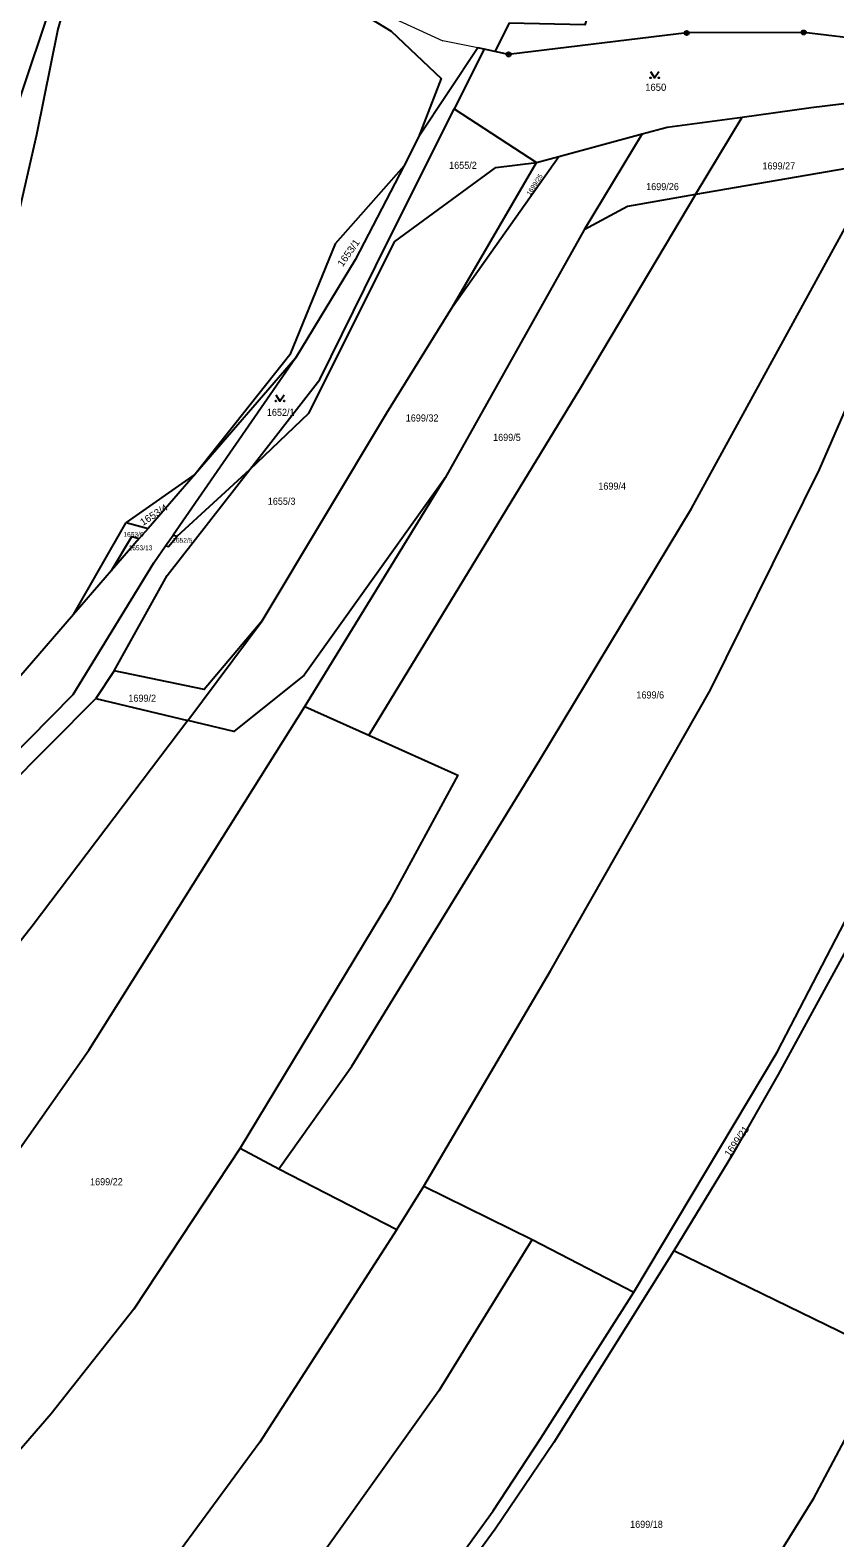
# Model space of a CAD drawing. Extents: x -679733 to -673243, y -1075091 to -1066557.
# Drawn here: x -677563.3 to -677371.3, y -1072281.8 to -1071921.6 of the extents above; entities that cross this region are included whole.
import ezdxf

# ---------------------------------------------------------------- set-up
doc = ezdxf.new("R2010")
doc.units = 0
doc.header["$LTSCALE"] = 0.68
for name, color, linetype, lineweight in [('1', 7, 'Continuous', 25), ('3', 7, 'Continuous', 25), ('4', 7, 'Continuous', 13), ('8', 7, 'Continuous', 25)]:
    doc.layers.add(name, color=color, linetype=linetype, lineweight=lineweight)
doc.layers.add('2', color=7, linetype='Continuous')

msp = doc.modelspace()

# ---------------------------------------------------------------- linework, layer by layer
at = {"layer": '1'}
for p, q in [((-677566.44, -1071940.2), (-677553.61, -1071901.54)), ((-677404.53, -1071960.94), (-677393.33, -1071942.4)), ((-677417.21, -1071946.45), (-677431.08, -1071969.33)), ((-677462.53, -1071987.73), (-677437.11, -1071951.84)), ((-677462.53, -1071987.73), (-677442.44, -1071953.28)), ((-677431.08, -1071969.33), (-677464.28, -1072028.61)), ((-677500, -1072000), (-677523.94, -1072027.67)), ((-677523.94, -1072027.67), (-677540.4, -1072039.22)), ((-677497.7, -1072083.19), (-677464.28, -1072028.61)), ((-677552.96, -1072061.22), (-677540.4, -1072039.22)), ((-677540.4, -1072039.22), (-677535.16, -1072040.64)), ((-677530.97, -1072044.82), (-677529.19, -1072042.25)), ((-677497.7, -1072083.19), (-677482.48, -1072090.04))]:
    msp.add_line(p, q, dxfattribs=at)
for points in [[(-677551.35, -1071902.73), (-677549.66, -1071902.48), (-677548.06, -1071902.26), (-677546.65, -1071901.87), (-677527.89, -1071896.31), (-677512.36, -1071900.33), (-677477.14, -1071921.86), (-677465.22, -1071933.21), (-677470.58, -1071947.24)], [(-677551.35, -1071902.73), (-677556.66, -1071921.38), (-677561.75, -1071946.62), (-677570.84, -1071986.07), (-677582.6, -1072004.52), (-677593.29, -1072019.43), (-677615.5, -1072044.14)], [(-677429.99, -1071917.37), (-677430.9, -1071920.4), (-677449.01, -1071920.01), (-677452.43, -1071926.76)], [(-677255.81, -1071940.75), (-677266.99, -1071935.96), (-677282.24, -1071934.65), (-677362.7, -1071924.08), (-677378.67, -1071922.2), (-677406.61, -1071922.32), (-677449.1, -1071927.44), (-677452.43, -1071926.76)], [(-677454.96, -1071926.2), (-677456.49, -1071925.86), (-677470.58, -1071947.24), (-677474.12, -1071954.1)], [(-677452.43, -1071926.76), (-677454.96, -1071926.2), (-677462.11, -1071940.46), (-677442.44, -1071953.28), (-677437.11, -1071951.84), (-677417.21, -1071946.45)], [(-677393.33, -1071942.4), (-677376.88, -1071940.16), (-677365.82, -1071938.8), (-677352.5, -1071939.05), (-677337.08, -1071939.34), (-677265.6, -1071940.7), (-677255.81, -1071940.75)], [(-677510.87, -1072026.59), (-677494.16, -1072005.12), (-677480.76, -1071977.97), (-677462.11, -1071940.46)], [(-677417.21, -1071946.45), (-677411.25, -1071944.84), (-677393.33, -1071942.4)], [(-677474.12, -1071954.1), (-677485.71, -1071976.53), (-677500, -1072000), (-677529.19, -1072042.25), (-677528.17, -1072042.53), (-677510.87, -1072026.59)], [(-677474.12, -1071954.1), (-677490.52, -1071972.68), (-677501.31, -1071999.18), (-677523.94, -1072027.67)], [(-677510.87, -1072026.59), (-677496.75, -1072013.12), (-677476.28, -1071972.16), (-677452.17, -1071954.47), (-677442.44, -1071953.28)], [(-677503.95, -1072193.63), (-677486.55, -1072169.08), (-677441.67, -1072095.96), (-677405.46, -1072035.87), (-677360.6, -1071953.87)], [(-677469.31, -1072197.74), (-677439.08, -1072146.36), (-677400.91, -1072079.2), (-677374.92, -1072026.58), (-677343.33, -1071953.99)], [(-677360.6, -1071953.87), (-677363.34, -1071953.85), (-677404.53, -1071960.94)], [(-677419.19, -1072223.06), (-677385.01, -1072165.72), (-677322.67, -1072045.53), (-677288.88, -1071981.04), (-677273.95, -1071955.16)], [(-677270.2, -1071955.24), (-677287.29, -1071984.79), (-677359.52, -1072124.86), (-677384.77, -1072171.09), (-677395.64, -1072190.2), (-677409.69, -1072213.19)], [(-677404.53, -1071960.94), (-677432.2, -1072007.48), (-677482.48, -1072090.04)], [(-677404.53, -1071960.94), (-677420.77, -1071963.74), (-677431.08, -1071969.33)], [(-677507.9, -1072062.74), (-677478.15, -1072013.08), (-677462.53, -1071987.73)], [(-677543.24, -1072074.7), (-677530.58, -1072051.91), (-677510.87, -1072026.59)], [(-677523.94, -1072027.67), (-677535.16, -1072040.64), (-677537.29, -1072043.1), (-677543.84, -1072050.67), (-677552.96, -1072061.22), (-677564.51, -1072074.57), (-677569.29, -1072080.09)], [(-677464.28, -1072028.61), (-677497.89, -1072075.72), (-677514.65, -1072089.15), (-677525.69, -1072086.51)], [(-677543.84, -1072050.67), (-677539.04, -1072042.62), (-677537.29, -1072043.1)], [(-677530.97, -1072044.82), (-677530.27, -1072045.01), (-677528.17, -1072042.53)], [(-677659.73, -1072158.38), (-677632.87, -1072143.59), (-677617.32, -1072137.98), (-677594.98, -1072122.84), (-677553.04, -1072080.34), (-677533.79, -1072048.91), (-677530.97, -1072044.82)], [(-677543.24, -1072074.7), (-677547.58, -1072081.29), (-677525.69, -1072086.51), (-677507.9, -1072062.74)], [(-677507.9, -1072062.74), (-677521.73, -1072079.13), (-677543.24, -1072074.7)], [(-677661, -1072163.25), (-677628.94, -1072146.57), (-677615.84, -1072142.03), (-677591.27, -1072125.19), (-677547.58, -1072081.29)], [(-677625.57, -1072264.87), (-677590.03, -1072223.24), (-677549.3, -1072165.24), (-677497.7, -1072083.19)], [(-677525.69, -1072086.51), (-677562.82, -1072135.66), (-677599.98, -1072182.98), (-677621.66, -1072206.24), (-677623.89, -1072203.89)], [(-677482.48, -1072090.04), (-677461.19, -1072099.62), (-677477.56, -1072129.71), (-677513.17, -1072188.67), (-677503.95, -1072193.63)], [(-677513.17, -1072188.67), (-677538.53, -1072227.16), (-677558.28, -1072252.14), (-677593.95, -1072293.29)], [(-677503.95, -1072193.63), (-677475.75, -1072208.12), (-677469.31, -1072197.74)], [(-677469.31, -1072197.74), (-677443.52, -1072210.46), (-677419.19, -1072223.06)], [(-677475.75, -1072208.12), (-677508.5, -1072258.92), (-677534.32, -1072294.1), (-677598.95, -1072371.36), (-677663.62, -1072448.41)], [(-677443.52, -1072210.46), (-677465.73, -1072246.62), (-677497.46, -1072291.08), (-677542.07, -1072350.49), (-677639.99, -1072458.95)], [(-677409.69, -1072213.19), (-677438.34, -1072258.97), (-677452.35, -1072279.7), (-677489.98, -1072331.14)], [(-677433.36, -1072359.94), (-677401.37, -1072312.82), (-677376.3, -1072272.25), (-677358.24, -1072238.27), (-677409.69, -1072213.19)], [(-677639.99, -1072458.95), (-677615.25, -1072469.22), (-677572.11, -1072422.91), (-677512.55, -1072356.94), (-677492.19, -1072329.77), (-677452.8, -1072275.27), (-677441.38, -1072257.95), (-677419.19, -1072223.06)]]:
    msp.add_lwpolyline(points, dxfattribs=at)
at = {"layer": '3'}
for points in [[(-677415.27, -1071931.519), (-677414.27, -1071933.02), (-677413.27, -1071931.519)], [(-677504.67, -1072008.729), (-677503.67, -1072010.23), (-677502.67, -1072008.729)]]:
    msp.add_lwpolyline(points, dxfattribs=at)
for centre in [(-677415.27, -1071933.0195), (-677413.27, -1071933.0195), (-677504.67, -1072010.2295), (-677502.67, -1072010.2295)]:
    msp.add_circle(centre, 0.1, dxfattribs=at)
at = {"layer": '4'}
for p in [(-677482.02, -1071916.33), (-677456.49, -1071925.86)]:
    msp.add_line(p, (-677464.79, -1071924.19), dxfattribs=at)
at = {"layer": '8'}
for centre, radius in [((-677406.61, -1071922.3199), 0.5), ((-677406.61, -1071922.3199), 0.0303), ((-677378.67, -1071922.1999), 0.5), ((-677378.67, -1071922.1999), 0.0303), ((-677449.1, -1071927.4399), 0.5), ((-677449.1, -1071927.4399), 0.0303)]:
    msp.add_circle(centre, radius, dxfattribs=at)

# ---------------------------------------------------------------- texts
at = {"layer": '2'}
msp.add_text('1650', height=1.7, dxfattribs=at).set_placement((-677416.53, -1071936.14))
at = {"layer": '2', "width": 0.95}
for s, height, p in [('1655/2', 1.7, (-677463.3, -1071954.779)), ('1699/27', 1.7, (-677388.53, -1071954.92)), ('1699/26', 1.7, (-677416.28, -1071959.86)), ('1652/1', 1.7, (-677506.8, -1072013.779)), ('1699/32', 1.7, (-677473.65, -1072015.13)), ('1699/5', 1.7, (-677452.81, -1072019.759)), ('1699/4', 1.7, (-677427.7, -1072031.4)), ('1655/3', 1.7, (-677506.58, -1072035.009)), ('1653/6', 1.14, (-677541.04, -1072042.65)), ('1653/13', 1.14, (-677539.8, -1072045.87)), ('1652/5', 1.14, (-677529.38, -1072044.07)), ('1699/2', 1.7, (-677539.85, -1072082.06)), ('1699/6', 1.7, (-677418.61, -1072081.279)), ('1699/22', 1.7, (-677548.99, -1072197.55)), ('1699/18', 1.7, (-677420.11, -1072279.38))]:
    msp.add_text(s, height=height, dxfattribs=at).set_placement(p)
at = {"layer": '2'}
for s, height, rotation, p in [('1699/25', 1.14, 57, (-677443.991, -1071961.24)), ('1699/21', 1.7, 55, (-677396.333, -1072190.887))]:
    msp.add_text(s, height=height, rotation=rotation, dxfattribs=at).set_placement(p)
at = {"layer": '2', "width": 1.05}
for s, rotation, p in [('1653/1', 55, (-677488.713, -1071978.317)), ('1653/4', 33, (-677536.387, -1072040.102))]:
    msp.add_text(s, height=1.7, rotation=rotation, dxfattribs=at).set_placement(p)

doc.saveas('drawing.dxf')
